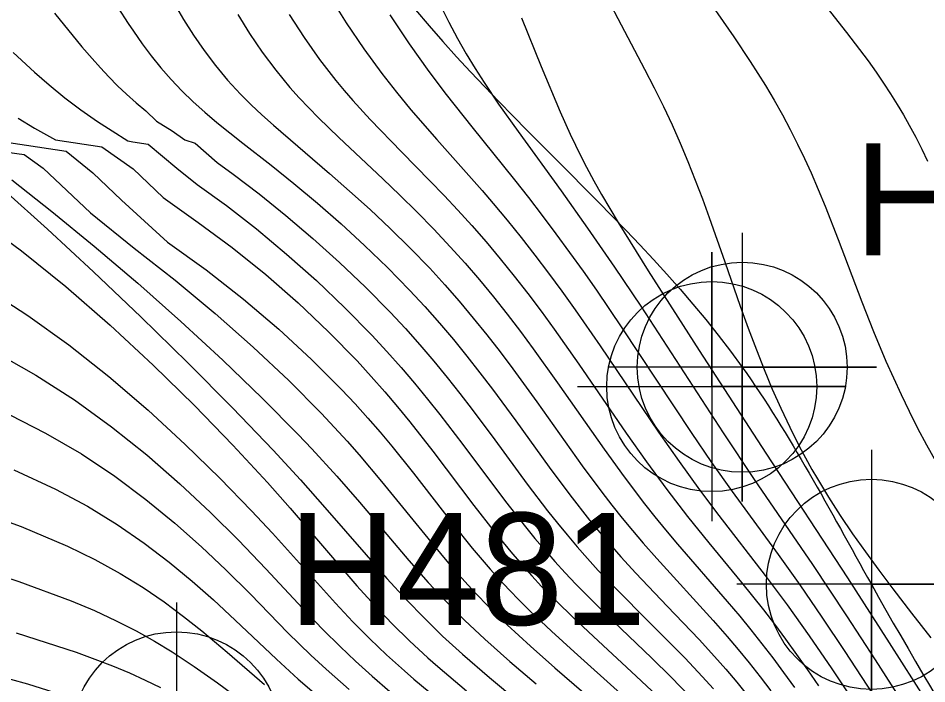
# Model space of a CAD drawing. Extents: x 2602990 to 2605851, y 618069 to 619180.
# Drawn here: x 2604047.77 to 2604068.06, y 618757.85 to 618772.71 of the extents above; entities that cross this region are included whole.
import ezdxf

# ---------------------------------------------------------------- set-up
doc = ezdxf.new("R2010")
doc.units = 0
for name, color, linetype in [('DTM Contours Major', 7, 'Continuous'), ('DTM Contours Minor', 7, 'Continuous'), ('Exist DTM Breakline Underwater', 7, 'Continuous'), ('Exist DTM Regular Point CELL', 7, 'Continuous'), ('Exist DTM Regular Point Cogo Number', 7, 'Continuous'), ('Exist DTM Regular Point Underwater CELL', 7, 'Continuous'), ('Exist DTM Regular Point Underwater Cogo Number', 7, 'Continuous'), ('Exist Structure Major Bridge WW Cogo Point CELL', 7, 'Continuous')]:
    doc.layers.add(name, color=color, linetype=linetype)

# ---------------------------------------------------------------- blocks, each defined once
blk = doc.blocks.new('EXIST DTM REGULAR POINT UNDERWATER')
at = {"layer": 'Exist DTM Regular Point Underwater CELL'}
blk.add_lwpolyline([(0, 0.06), (0, -0.06), (0, 0), (0.06, 0), (-0.06, 0)], dxfattribs=at)
blk.add_circle((0, 0), 0.04688, dxfattribs=at)
blk = doc.blocks.new('EXIST STRUCTURE MAJOR BRIDGE WW COGO POINT')
at = {"layer": 'Exist Structure Major Bridge WW Cogo Point CELL'}
blk.add_lwpolyline([(-0.06, 0), (0.06, 0), (0, 0), (0, 0.06), (0, -0.06)], dxfattribs=at)
blk.add_circle((0, 0), 0.04688, dxfattribs=at)
blk = doc.blocks.new('EXIST DTM REGULAR POINT')
at = {"layer": 'Exist DTM Regular Point CELL'}
blk.add_lwpolyline([(0, 0.06), (0, -0.06), (0, 0), (0.06, 0), (-0.06, 0)], dxfattribs=at)
blk.add_circle((0, 0), 0.04688, dxfattribs=at)

msp = doc.modelspace()

# ---------------------------------------------------------------- linework, layer by layer
at = {"layer": 'DTM Contours Major'}
for points in [[(2604059.005, 618772.714), (2604059.445, 618771.629), (2604059.873, 618770.619), (2604060.098, 618770.117), (2604060.334, 618769.626), (2604060.46, 618769.38), (2604060.622, 618769.077), (2604060.795, 618768.771), (2604061.166, 618768.147), (2604061.837, 618767.07), (2604062.975, 618765.294), (2604064.459, 618762.999), (2604066.282, 618760.216), (2604067.219, 618758.766), (2604068.042, 618757.474)], [(2604047.771, 618770.473), (2604048.138, 618770.254), (2604048.604, 618769.99), (2604049.638, 618769.836), (2604050.336, 618769.347), (2604051.009, 618768.707), (2604051.792, 618768.146), (2604052.552, 618767.586), (2604053.298, 618766.983), (2604054.019, 618766.351), (2604054.703, 618765.705), (2604055.337, 618765.057), (2604055.654, 618764.711), (2604055.955, 618764.37), (2604056.241, 618764.032), (2604056.514, 618763.699), (2604057.025, 618763.047), (2604057.942, 618761.834), (2604058.397, 618761.25), (2604058.6, 618761.002), (2604058.808, 618760.755), (2604059.021, 618760.509), (2604059.242, 618760.265), (2604059.451, 618760.023), (2604060.15, 618759.343), (2604060.615, 618758.906), (2604061.568, 618758.025), (2604062.038, 618757.58)], [(2604046.681, 618761.781), (2604047.838, 618761.36), (2604048.871, 618760.927), (2604049.486, 618760.626), (2604050.047, 618760.316), (2604050.56, 618760), (2604051.031, 618759.679), (2604051.466, 618759.356), (2604051.873, 618759.031), (2604052.435, 618758.555), (2604053.27, 618757.833)]]:
    msp.add_lwpolyline(points, dxfattribs=at)
at = {"layer": 'DTM Contours Minor'}
for points in [[(2604049.764, 618773.308), (2604050.228, 618772.587), (2604050.344, 618772.416), (2604050.54, 618772.137), (2604050.744, 618771.865), (2604050.958, 618771.599), (2604051.184, 618771.34), (2604051.423, 618771.087), (2604051.679, 618770.838), (2604051.936, 618770.61), (2604052.207, 618770.382), (2604052.79, 618769.919), (2604053.417, 618769.428), (2604053.928, 618769.016), (2604054.451, 618768.577), (2604054.979, 618768.116), (2604055.503, 618767.636), (2604056.016, 618767.142), (2604056.51, 618766.639), (2604056.849, 618766.272), (2604057.174, 618765.904), (2604057.487, 618765.534), (2604057.788, 618765.164), (2604058.078, 618764.795), (2604058.358, 618764.428), (2604058.878, 618763.721), (2604059.624, 618762.688), (2604060.088, 618762.067), (2604060.528, 618761.506), (2604060.755, 618761.231), (2604060.987, 618760.958), (2604061.225, 618760.688), (2604061.562, 618760.32), (2604062.263, 618759.587), (2604062.971, 618758.844), (2604063.319, 618758.463), (2604063.568, 618758.179), (2604063.813, 618757.889), (2604064.053, 618757.593)], [(2604060.85, 618773.291), (2604061.308, 618772.42), (2604061.757, 618771.573), (2604061.973, 618771.153), (2604062.179, 618770.734), (2604062.369, 618770.326), (2604062.55, 618769.916), (2604062.722, 618769.505), (2604062.887, 618769.091), (2604063.046, 618768.675), (2604063.2, 618768.256), (2604063.547, 618767.27), (2604063.892, 618766.28), (2604064.068, 618765.789), (2604064.251, 618765.302), (2604064.424, 618764.863), (2604064.606, 618764.429), (2604064.797, 618764), (2604064.997, 618763.576), (2604065.209, 618763.156), (2604065.492, 618762.636), (2604065.613, 618762.427), (2604065.862, 618762.017), (2604066.123, 618761.609), (2604066.398, 618761.202), (2604066.685, 618760.794), (2604066.984, 618760.385), (2604067.294, 618759.973), (2604067.714, 618759.429), (2604068.148, 618758.88)], [(2604062.985, 618773.403), (2604063.747, 618772.291), (2604064.111, 618771.744), (2604064.452, 618771.205), (2604064.648, 618770.875), (2604064.832, 618770.547), (2604065.006, 618770.221), (2604065.17, 618769.897), (2604065.324, 618769.575), (2604065.471, 618769.254), (2604065.632, 618768.881), (2604065.785, 618768.509), (2604066.074, 618767.77), (2604066.605, 618766.373), (2604066.867, 618765.712), (2604067.144, 618765.054), (2604067.309, 618764.68), (2604067.481, 618764.307), (2604067.661, 618763.933), (2604067.85, 618763.56), (2604068.049, 618763.188), (2604068.257, 618762.816)], [(2604054.72, 618773.204), (2604055.096, 618772.603), (2604055.488, 618772.021), (2604055.89, 618771.47), (2604056.214, 618771.058), (2604056.54, 618770.665), (2604057.12, 618769.999), (2604058.128, 618768.862), (2604058.377, 618768.572), (2604058.691, 618768.196), (2604059.001, 618767.81), (2604059.309, 618767.417), (2604059.612, 618767.017), (2604059.911, 618766.612), (2604060.206, 618766.201), (2604060.766, 618765.395), (2604062.07, 618763.465), (2604062.524, 618762.813), (2604062.981, 618762.181), (2604063.414, 618761.606), (2604064.449, 618760.27), (2604064.936, 618759.616), (2604065.43, 618758.923), (2604065.935, 618758.186), (2604066.29, 618757.652)], [(2604051.256, 618773.035), (2604051.466, 618772.679), (2604051.688, 618772.329), (2604051.925, 618771.987), (2604052.178, 618771.652), (2604052.448, 618771.326), (2604052.738, 618771.01), (2604052.97, 618770.777), (2604053.214, 618770.548), (2604053.468, 618770.32), (2604054.72, 618769.242), (2604055.171, 618768.846), (2604055.626, 618768.434), (2604056.079, 618768.01), (2604056.524, 618767.573), (2604056.958, 618767.126), (2604057.293, 618766.759), (2604057.618, 618766.388), (2604057.932, 618766.014), (2604058.236, 618765.637), (2604058.53, 618765.258), (2604058.815, 618764.88), (2604059.347, 618764.147), (2604060.363, 618762.72), (2604060.804, 618762.128), (2604061.028, 618761.838), (2604061.255, 618761.552), (2604061.487, 618761.27), (2604061.724, 618760.991), (2604062.027, 618760.646), (2604063.285, 618759.267), (2604063.598, 618758.91), (2604063.847, 618758.617), (2604064.092, 618758.317), (2604064.334, 618758.011), (2604064.574, 618757.697)], [(2604057.2, 618772.991), (2604057.387, 618772.615), (2604057.578, 618772.257), (2604057.773, 618771.915), (2604057.971, 618771.586), (2604058.174, 618771.269), (2604058.498, 618770.788), (2604058.934, 618770.179), (2604059.897, 618768.854), (2604060.485, 618768.024), (2604061.086, 618767.152), (2604061.669, 618766.279), (2604063.511, 618763.45), (2604064.202, 618762.412), (2604065.501, 618760.512), (2604066.261, 618759.372), (2604066.903, 618758.388), (2604067.685, 618757.169)], [(2604065.741, 618773.05), (2604066.266, 618772.39), (2604066.746, 618771.752), (2604066.922, 618771.504), (2604067.088, 618771.26), (2604067.245, 618771.02), (2604067.393, 618770.783), (2604067.533, 618770.549), (2604067.665, 618770.318), (2604067.809, 618770.05), (2604067.946, 618769.783), (2604068.075, 618769.516)], [(2604048.579, 618772.819), (2604049.195, 618772.068), (2604049.42, 618771.805), (2604049.606, 618771.596), (2604049.796, 618771.395), (2604049.99, 618771.199), (2604050.192, 618771.008), (2604050.402, 618770.821), (2604050.624, 618770.637), (2604050.859, 618770.409), (2604051.211, 618770.195), (2604051.494, 618769.991), (2604051.724, 618769.915), (2604052.213, 618769.488), (2604052.574, 618769.226), (2604053.154, 618768.784), (2604053.75, 618768.303), (2604054.352, 618767.791), (2604054.947, 618767.255), (2604055.526, 618766.703), (2604056.077, 618766.143), (2604056.415, 618765.778), (2604056.739, 618765.414), (2604057.048, 618765.05), (2604057.345, 618764.689), (2604057.629, 618764.33), (2604057.903, 618763.975), (2604058.41, 618763.294), (2604059.138, 618762.305), (2604059.592, 618761.711), (2604059.808, 618761.44), (2604060.028, 618761.173), (2604060.253, 618760.908), (2604060.485, 618760.645), (2604060.723, 618760.383), (2604061.096, 618759.993), (2604061.874, 618759.212), (2604062.268, 618758.819), (2604062.66, 618758.421), (2604063.042, 618758.017), (2604063.291, 618757.741)], [(2604052.673, 618772.792), (2604052.939, 618772.367), (2604053.221, 618771.952), (2604053.52, 618771.55), (2604053.838, 618771.163), (2604054.044, 618770.932), (2604054.257, 618770.707), (2604054.476, 618770.485), (2604054.93, 618770.045), (2604055.913, 618769.12), (2604056.293, 618768.755), (2604056.673, 618768.382), (2604057.049, 618768), (2604057.419, 618767.607), (2604057.748, 618767.241), (2604058.068, 618766.868), (2604058.381, 618766.489), (2604058.685, 618766.105), (2604058.982, 618765.718), (2604059.271, 618765.328), (2604059.814, 618764.57), (2604060.853, 618763.085), (2604061.3, 618762.469), (2604061.753, 618761.872), (2604061.985, 618761.579), (2604062.22, 618761.29), (2604062.49, 618760.97), (2604063.601, 618759.69), (2604063.88, 618759.36), (2604064.127, 618759.057), (2604064.372, 618758.747), (2604064.616, 618758.429), (2604064.859, 618758.103), (2604065.102, 618757.768)], [(2604053.82, 618772.79), (2604054.153, 618772.279), (2604054.502, 618771.786), (2604054.865, 618771.317), (2604055.052, 618771.091), (2604055.242, 618770.873), (2604055.63, 618770.449), (2604056.337, 618769.718), (2604056.965, 618769.078), (2604057.278, 618768.752), (2604057.59, 618768.42), (2604057.899, 618768.081), (2604058.219, 618767.714), (2604058.534, 618767.337), (2604058.844, 618766.953), (2604059.148, 618766.563), (2604059.445, 618766.168), (2604059.737, 618765.768), (2604060.288, 618764.986), (2604061.347, 618763.446), (2604061.798, 618762.806), (2604062.252, 618762.187), (2604062.716, 618761.585), (2604063.191, 618760.999), (2604063.919, 618760.116), (2604064.408, 618759.5), (2604064.653, 618759.18), (2604064.898, 618758.85), (2604065.391, 618758.163), (2604065.64, 618757.804)], [(2604056.07, 618772.783), (2604056.503, 618772.134), (2604056.941, 618771.518), (2604057.326, 618771.007), (2604057.899, 618770.281), (2604058.854, 618769.098), (2604059.164, 618768.703), (2604059.472, 618768.301), (2604059.778, 618767.892), (2604060.082, 618767.478), (2604060.383, 618767.059), (2604060.68, 618766.635), (2604061.248, 618765.8), (2604062.799, 618763.459), (2604063.253, 618762.794), (2604063.709, 618762.146), (2604064.736, 618760.735), (2604065.218, 618760.058), (2604065.715, 618759.339), (2604066.229, 618758.573), (2604066.969, 618757.438)], [(2604047.66, 618771.941), (2604048.139, 618771.501), (2604048.463, 618771.217), (2604048.815, 618770.929), (2604049.17, 618770.661), (2604049.539, 618770.405), (2604049.872, 618770.19), (2604050.222, 618769.973), (2604050.33, 618769.949), (2604050.671, 618769.898), (2604051.314, 618769.36), (2604051.768, 618768.995), (2604052.422, 618768.525), (2604053.092, 618768.003), (2604053.765, 618767.441), (2604054.428, 618766.851), (2604055.066, 618766.244), (2604055.668, 618765.631), (2604056.002, 618765.271), (2604056.319, 618764.913), (2604056.621, 618764.559), (2604056.91, 618764.208), (2604057.186, 618763.861), (2604057.701, 618763.19), (2604058.651, 618761.923), (2604059.096, 618761.355), (2604059.309, 618761.096), (2604059.526, 618760.839), (2604059.75, 618760.584), (2604059.98, 618760.331), (2604060.218, 618760.078), (2604060.627, 618759.665), (2604061.051, 618759.252), (2604061.92, 618758.421), (2604062.35, 618757.999), (2604062.767, 618757.572)], [(2604047.56, 618769.929), (2604048.843, 618769.738), (2604049.44, 618769.258), (2604050.075, 618768.649), (2604051.103, 618767.709), (2604051.967, 618767.088), (2604052.799, 618766.436), (2604053.587, 618765.766), (2604054.321, 618765.091), (2604054.99, 618764.423), (2604055.294, 618764.099), (2604055.581, 618763.781), (2604055.853, 618763.467), (2604056.111, 618763.158), (2604056.596, 618762.554), (2604057.471, 618761.427), (2604057.91, 618760.88), (2604058.31, 618760.412), (2604058.519, 618760.18), (2604058.736, 618759.947), (2604058.961, 618759.714), (2604059.195, 618759.48), (2604059.675, 618759.024), (2604060.18, 618758.564), (2604061.22, 618757.634)], [(2604047.303, 618769.75), (2604047.905, 618769.662), (2604048.333, 618769.363), (2604049.384, 618768.36), (2604050.363, 618767.573), (2604051.277, 618766.859), (2604052.168, 618766.118), (2604053.019, 618765.366), (2604053.813, 618764.619), (2604054.535, 618763.893), (2604054.834, 618763.575), (2604055.117, 618763.264), (2604055.385, 618762.96), (2604055.885, 618762.37), (2604056.982, 618761.017), (2604057.416, 618760.501), (2604057.811, 618760.058), (2604058.018, 618759.836), (2604058.233, 618759.615), (2604058.455, 618759.393), (2604058.687, 618759.169), (2604059.206, 618758.693), (2604059.754, 618758.21), (2604060.881, 618757.233)], [(2604047.633, 618769.098), (2604048.525, 618768.394), (2604049.471, 618767.619), (2604050.44, 618766.793), (2604051.404, 618765.938), (2604052.34, 618765.076), (2604053.221, 618764.229), (2604054.022, 618763.419), (2604054.325, 618763.099), (2604054.883, 618762.487), (2604055.388, 618761.909), (2604056.493, 618760.607), (2604056.926, 618760.116), (2604057.319, 618759.695), (2604057.736, 618759.274), (2604058.186, 618758.849), (2604058.744, 618758.352), (2604059.336, 618757.848)], [(2604047.465, 618768.862), (2604048.426, 618767.999), (2604049.455, 618767.046), (2604050.512, 618766.039), (2604051.559, 618765.015), (2604052.555, 618764.01), (2604053.463, 618763.063), (2604054.072, 618762.401), (2604054.619, 618761.787), (2604056.003, 618760.204), (2604056.439, 618759.727), (2604056.832, 618759.322), (2604057.247, 618758.918), (2604057.691, 618758.511), (2604058.291, 618757.993), (2604058.927, 618757.466)], [(2604047.533, 618767.749), (2604047.846, 618767.513), (2604048.837, 618766.717), (2604049.824, 618765.858), (2604050.788, 618764.963), (2604051.708, 618764.061), (2604052.564, 618763.178), (2604053.337, 618762.342), (2604053.843, 618761.771), (2604055.332, 618760.04), (2604055.731, 618759.598), (2604056.121, 618759.19), (2604056.505, 618758.811), (2604056.918, 618758.429), (2604057.137, 618758.235), (2604057.777, 618757.694)], [(2604047.496, 618766.391), (2604047.989, 618766.071), (2604048.9, 618765.42), (2604049.799, 618764.708), (2604050.671, 618763.959), (2604051.502, 618763.195), (2604052.277, 618762.439), (2604052.981, 618761.713), (2604053.448, 618761.212), (2604054.856, 618759.648), (2604055.243, 618759.238), (2604055.621, 618758.857), (2604055.994, 618758.501), (2604056.395, 618758.14), (2604056.607, 618757.956), (2604057.29, 618757.39)], [(2604047.514, 618765.112), (2604048.169, 618764.74), (2604049.031, 618764.187), (2604049.857, 618763.587), (2604050.643, 618762.959), (2604051.381, 618762.317), (2604052.065, 618761.678), (2604052.688, 618761.06), (2604053.303, 618760.417), (2604054.224, 618759.429), (2604054.583, 618759.055), (2604054.958, 618758.681), (2604055.304, 618758.354), (2604055.673, 618758.021), (2604056.07, 618757.681)], [(2604047.585, 618763.853), (2604048.385, 618763.447), (2604049.182, 618762.981), (2604049.928, 618762.483), (2604050.624, 618761.965), (2604051.27, 618761.438), (2604051.865, 618760.911), (2604052.409, 618760.396), (2604052.955, 618759.851), (2604053.795, 618758.992), (2604054.305, 618758.491), (2604054.644, 618758.175), (2604055.157, 618757.722)], [(2604047.675, 618762.628), (2604048.604, 618762.199), (2604049.32, 618761.813), (2604049.98, 618761.409), (2604050.587, 618760.993), (2604051.145, 618760.57), (2604051.659, 618760.145), (2604052.132, 618759.726), (2604052.616, 618759.275), (2604053.535, 618758.398), (2604054.02, 618757.956), (2604054.481, 618757.558)], [(2604046.456, 618760.567), (2604047.784, 618760.137), (2604048.952, 618759.707), (2604049.478, 618759.485), (2604049.96, 618759.26), (2604050.405, 618759.032), (2604050.818, 618758.8), (2604051.206, 618758.565), (2604051.704, 618758.236), (2604052.219, 618757.871), (2604053.772, 618756.725)], [(2604047.726, 618758.993), (2604049.066, 618758.557), (2604049.486, 618758.404), (2604049.88, 618758.25), (2604050.254, 618758.093), (2604050.61, 618757.934), (2604050.952, 618757.771)], [(2604046.078, 618758.37), (2604047.978, 618757.852), (2604049.769, 618757.289)]]:
    msp.add_lwpolyline(points, dxfattribs=at)
at = {"layer": 'Exist DTM Breakline Underwater'}
msp.add_spline([(2604035.635, 618783.826), (2604046.922, 618788.857), (2604054.404, 618776.065), (2604063.935, 618764.917), (2604066.818, 618760.072), (2604072.056, 618750.919), (2604075.519, 618742.925), (2604078.512, 618734.835), (2604080.138, 618728.889), (2604076.945, 618726.238), (2604077.07, 618715.964)], degree=3, dxfattribs=at)

# ---------------------------------------------------------------- block references
at = {"layer": 'Exist DTM Regular Point CELL', "xscale": 50, "yscale": 50}
msp.add_blockref('EXIST DTM REGULAR POINT', (2604051.304, 618756.667), dxfattribs=at)
at = {"layer": 'Exist DTM Regular Point Underwater CELL', "xscale": 50, "yscale": 50}
for p in [(2604063.935, 618764.917), (2604063.935, 618764.917), (2604066.818, 618760.072), (2604066.818, 618760.072)]:
    msp.add_blockref('EXIST DTM REGULAR POINT UNDERWATER', p, dxfattribs=at)
at = {"layer": 'Exist Structure Major Bridge WW Cogo Point CELL', "xscale": 50, "yscale": 50}
msp.add_blockref('EXIST STRUCTURE MAJOR BRIDGE WW COGO POINT', (2604063.255, 618764.484), dxfattribs=at)

# ---------------------------------------------------------------- texts
at = {"layer": 'Exist DTM Regular Point Cogo Number'}
msp.add_text('H481', height=2.5, dxfattribs=at).set_placement((2604053.804, 618759.167))
at = {"layer": 'Exist DTM Regular Point Underwater Cogo Number'}
msp.add_text('H464', height=2.5, dxfattribs=at).set_placement((2604066.435, 618767.417))

doc.saveas('drawing.dxf')
